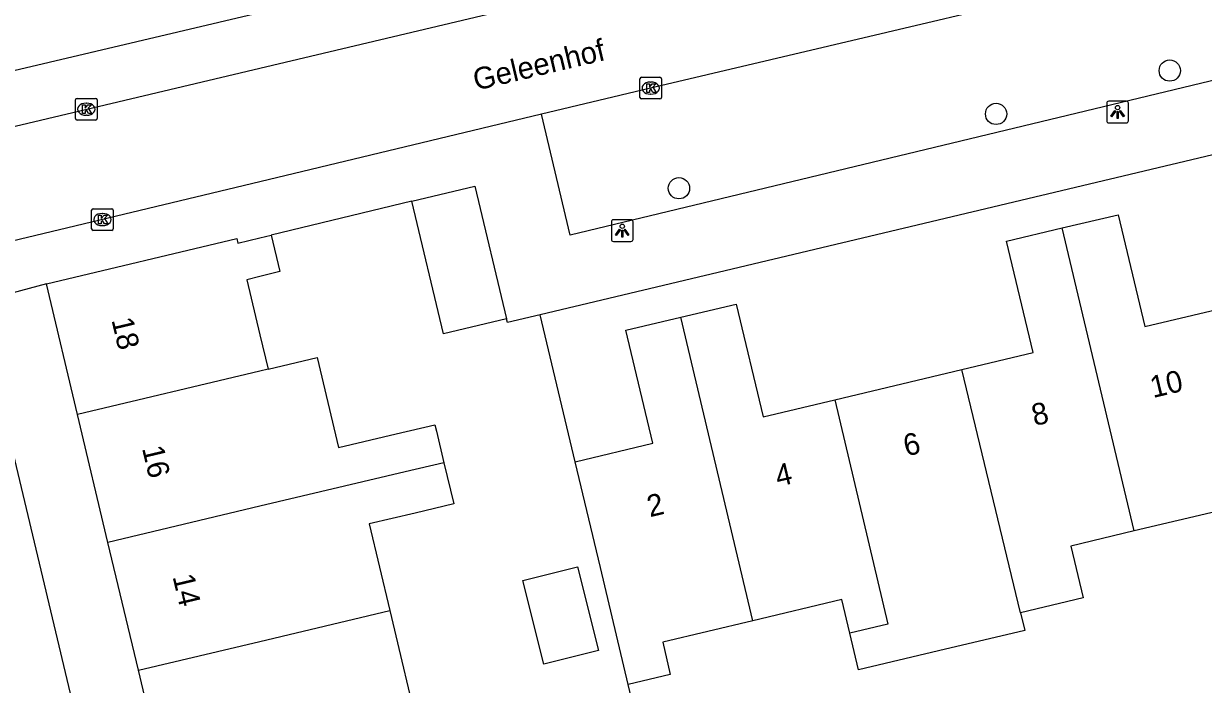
# Model space of a CAD drawing. Extents: x 158038 to 159242, y 380133 to 381214.
# Drawn here: x 158989.1 to 159043.4, y 380785.8 to 380816.2 of the extents above; entities that cross this region are included whole.
import ezdxf

# ---------------------------------------------------------------- set-up
doc = ezdxf.new("R2010")
doc.units = 0
for name, color, linetype in [('IMGEO_Boom', 7, 'Continuous'), ('IMGEO_Erf', 7, 'Continuous'), ('IMGEO_Kolk', 7, 'Continuous'), ('IMGEO_Lichtpunt', 7, 'Continuous'), ('IMGEO_Openbare_ruimte_label', 7, 'Continuous'), ('IMGEO_Pand', 7, 'Continuous'), ('IMGEO_Pand_nummerreeks', 7, 'Continuous'), ('IMGEO_Rijbaan_lokaal_open', 7, 'Continuous'), ('IMGEO_Voetpad_open', 7, 'Continuous')]:
    doc.layers.add(name, color=color, linetype=linetype)

msp = doc.modelspace()

# ---------------------------------------------------------------- linework, layer by layer
at = {"layer": 'IMGEO_Boom'}
for centre in [(159041.853, 380813.996), (159033.865, 380812.001), (159019.274, 380808.581)]:
    msp.add_circle(centre, 0.489, dxfattribs=at)
at = {"layer": 'IMGEO_Erf'}
for points in [[(159014.502, 380795.998), (159012.892, 380802.757)], [(159056.159, 380786.194), (159025.237, 380778.83), (159018.947, 380777.332), (159016.941, 380785.756)]]:
    msp.add_lwpolyline(points, dxfattribs=at)
at = {"layer": 'IMGEO_Kolk'}
for p, q in [((159017.476, 380812.762), (159017.476, 380813.614)), ((159017.551, 380813.688), (159018.403, 380813.688)), ((159017.964, 380813.468), (159017.989, 380813.468)), ((159018.477, 380813.614), (159018.477, 380812.762)), ((158991.589, 380812.717), (158992.441, 380812.717)), ((159017.987, 380812.908), (159017.962, 380812.908)), ((158991.514, 380811.791), (158991.514, 380812.643)), ((158992.002, 380812.497), (158992.027, 380812.497)), ((158992.515, 380812.643), (158992.515, 380811.791)), ((159018.403, 380812.688), (159017.551, 380812.688)), ((158992.441, 380811.717), (158991.589, 380811.717)), ((158992.025, 380811.937), (158992, 380811.937)), ((158992.255, 380806.714), (158992.255, 380807.566)), ((158992.33, 380807.64), (158993.182, 380807.64)), ((158992.743, 380807.42), (158992.768, 380807.42)), ((158993.256, 380807.566), (158993.256, 380806.714)), ((158992.766, 380806.86), (158992.741, 380806.86)), ((158993.182, 380806.64), (158992.33, 380806.64))]:
    msp.add_line(p, q, dxfattribs=at)
for points in [[(159017.476, 380812.762), (159017.476, 380813.614)], [(159017.551, 380813.688), (159018.403, 380813.688)], [(159017.797, 380813.388), (159017.92, 380813.388), (159017.92, 380813.237), (159018.05, 380813.388), (159018.214, 380813.388), (159018.068, 380813.237), (159018.221, 380812.988), (159018.069, 380812.988), (159017.984, 380813.152), (159017.92, 380813.085), (159017.92, 380812.988), (159017.797, 380812.988), (159017.797, 380813.388)], [(159018.477, 380813.614), (159018.477, 380812.762)], [(158991.589, 380812.717), (158992.441, 380812.717)], [(158991.514, 380811.791), (158991.514, 380812.643)], [(158991.835, 380812.417), (158991.958, 380812.417), (158991.958, 380812.266), (158992.088, 380812.417), (158992.252, 380812.417), (158992.106, 380812.266), (158992.259, 380812.017), (158992.107, 380812.017), (158992.022, 380812.181), (158991.958, 380812.114), (158991.958, 380812.017), (158991.835, 380812.017), (158991.835, 380812.417)], [(158992.515, 380812.643), (158992.515, 380811.791)], [(159018.403, 380812.688), (159017.551, 380812.688)], [(158992.441, 380811.717), (158991.589, 380811.717)], [(158992.255, 380806.714), (158992.255, 380807.566)], [(158992.33, 380807.64), (158993.182, 380807.64)], [(158992.576, 380807.34), (158992.699, 380807.34), (158992.699, 380807.189), (158992.829, 380807.34), (158992.993, 380807.34), (158992.847, 380807.189), (158993, 380806.94), (158992.848, 380806.94), (158992.763, 380807.104), (158992.699, 380807.037), (158992.699, 380806.94), (158992.576, 380806.94), (158992.576, 380807.34)], [(158993.256, 380807.566), (158993.256, 380806.714)], [(158993.182, 380806.64), (158992.33, 380806.64)]]:
    msp.add_lwpolyline(points, dxfattribs=at)
for centre, start, end in [((159017.553, 380813.612), 91.552, 178.448), ((159017.553, 380813.612), 91.552, 178.448), ((159018.401, 380813.612), 1.552, 88.448), ((159018.401, 380813.612), 1.552, 88.448), ((158991.591, 380812.641), 91.552, 178.448), ((158991.591, 380812.641), 91.552, 178.448), ((158992.439, 380812.641), 1.552, 88.448), ((158992.439, 380812.641), 1.552, 88.448), ((159017.553, 380812.764), 181.552, 268.448), ((159017.553, 380812.764), 181.552, 268.448), ((159018.401, 380812.764), 271.552, 358.448), ((159018.401, 380812.764), 271.552, 358.448), ((158991.591, 380811.793), 181.552, 268.448), ((158991.591, 380811.793), 181.552, 268.448), ((158992.439, 380811.793), 271.552, 358.448), ((158992.439, 380811.793), 271.552, 358.448), ((158992.332, 380807.564), 91.552, 178.448), ((158992.332, 380807.564), 91.552, 178.448), ((158993.18, 380807.564), 1.552, 88.448), ((158993.18, 380807.564), 1.552, 88.448), ((158992.332, 380806.716), 181.552, 268.448), ((158992.332, 380806.716), 181.552, 268.448), ((158993.18, 380806.716), 271.552, 358.448), ((158993.18, 380806.716), 271.552, 358.448)]:
    msp.add_arc(centre, 0.0765, start, end, dxfattribs=at)
for centre, major_axis, ratio, start_param, end_param in [((159017.963, 380813.188), (-0.387, 0.002), 0.722429, 4.712389, 7.853982), ((159017.988, 380813.188), (-0.39, 0.002), 0.717154, 1.570796, 4.712389), ((158992.001, 380812.217), (-0.387, 0.002), 0.722429, 4.712389, 7.853982), ((158992.026, 380812.217), (-0.39, 0.002), 0.717154, 1.570796, 4.712389), ((158992.742, 380807.14), (-0.387, 0.002), 0.722429, 4.712389, 7.853982), ((158992.767, 380807.14), (-0.39, 0.002), 0.717154, 1.570796, 4.712389)]:
    msp.add_ellipse(centre, major_axis=major_axis, ratio=ratio, start_param=start_param, end_param=end_param, dxfattribs=at)
at = {"layer": 'IMGEO_Lichtpunt'}
for p, q in [((159038.953, 380812.492), (159038.953, 380811.685)), ((159038.953, 380812.492), (159038.953, 380811.685)), ((159039.855, 380812.587), (159039.047, 380812.587)), ((159039.855, 380812.587), (159039.047, 380812.587)), ((159039.949, 380811.685), (159039.949, 380812.492)), ((159039.949, 380811.685), (159039.949, 380812.492)), ((159039.047, 380811.591), (159039.855, 380811.591)), ((159039.047, 380811.591), (159039.855, 380811.591)), ((159016.166, 380807.037), (159016.166, 380806.23)), ((159016.166, 380807.037), (159016.166, 380806.23)), ((159017.068, 380807.132), (159016.26, 380807.132)), ((159017.068, 380807.132), (159016.26, 380807.132)), ((159017.162, 380806.23), (159017.162, 380807.037)), ((159017.162, 380806.23), (159017.162, 380807.037)), ((159016.26, 380806.136), (159017.068, 380806.136)), ((159016.26, 380806.136), (159017.068, 380806.136))]:
    msp.add_line(p, q, dxfattribs=at)
for points in [[(159039.327, 380812.156), (159039.366, 380812.128), (159039.178, 380811.866), (159039.14, 380811.893), (159039.327, 380812.156)], [(159039.429, 380812.108), (159039.476, 380812.108), (159039.476, 380811.786), (159039.429, 380811.786), (159039.429, 380812.108)], [(159039.539, 380812.128), (159039.577, 380812.155), (159039.764, 380811.893), (159039.725, 380811.865), (159039.539, 380812.128)], [(159016.54, 380806.701), (159016.579, 380806.673), (159016.391, 380806.411), (159016.353, 380806.438), (159016.54, 380806.701)], [(159016.642, 380806.653), (159016.689, 380806.653), (159016.689, 380806.331), (159016.642, 380806.331), (159016.642, 380806.653)], [(159016.752, 380806.673), (159016.79, 380806.7), (159016.977, 380806.438), (159016.938, 380806.41), (159016.752, 380806.673)]]:
    msp.add_lwpolyline(points, dxfattribs=at)
for centre in [(159039.452, 380812.29), (159016.665, 380806.835)]:
    msp.add_circle(centre, 0.0994, dxfattribs=at)
for centre, start, end in [((159039.047, 380812.492), 90, 180), ((159039.047, 380812.492), 90, 180), ((159039.855, 380812.492), 0, 90), ((159039.855, 380812.492), 0, 90), ((159039.047, 380811.685), 180, 270), ((159039.047, 380811.685), 180, 270), ((159039.855, 380811.685), 270, 0), ((159039.855, 380811.685), 270, 360), ((159016.26, 380807.037), 90, 180), ((159016.26, 380807.037), 90, 180), ((159017.068, 380807.037), 0, 90), ((159017.068, 380807.037), 0, 90), ((159016.26, 380806.23), 180, 270), ((159016.26, 380806.23), 180, 270), ((159017.068, 380806.23), 270, 0), ((159017.068, 380806.23), 270, 360)]:
    msp.add_arc(centre, 0.0946, start, end, dxfattribs=at)
at = {"layer": 'IMGEO_Pand'}
for points in [[(159006.991, 380807.985), (159009.891, 380808.675), (159011.342, 380802.57)], [(159011.342, 380802.57), (159008.442, 380801.88), (159006.991, 380807.985)], [(159036.91, 380806.754), (159039.475, 380807.365), (159040.702, 380802.214), (159044.023, 380803.005)], [(159032.282, 380800.24), (159035.563, 380801.021), (159034.343, 380806.143), (159036.91, 380806.754)], [(159040.215, 380792.814), (159036.91, 380806.754)], [(158990.181, 380804.179), (158998.937, 380806.263), (158998.986, 380806.058), (158999.998, 380806.299), (159000.518, 380806.426)], [(159000.518, 380806.426), (159000.914, 380804.745), (159000, 380804.52), (158999.396, 380804.375), (159000, 380801.84), (159000.377, 380800.251)], [(158991.611, 380798.17), (158990.181, 380804.179)], [(159019.368, 380802.649), (159021.906, 380803.253), (159023.142, 380798.064), (159026.44, 380798.849)], [(159014.502, 380795.998), (159018.07, 380796.848), (159016.832, 380802.045), (159019.368, 380802.649)], [(159022.679, 380788.682), (159019.368, 380802.649)], [(159000.377, 380800.251), (159002.629, 380800.787), (159003.614, 380796.648), (159006.267, 380797.28), (159008.048, 380797.704), (159008.119, 380797.407), (159008.464, 380795.955)], [(159000.377, 380800.251), (159000, 380800.161), (158991.611, 380798.17)], [(159026.44, 380798.849), (159032.282, 380800.24)], [(159034.99, 380789.051), (159032.282, 380800.24)], [(159026.44, 380798.849), (159028.888, 380788.522), (159027.139, 380788.107)], [(158993.011, 380792.29), (158991.611, 380798.17)], [(159008.464, 380795.955), (159006.683, 380795.533), (159000, 380793.948), (158993.011, 380792.29)], [(159008.464, 380795.955), (159008.915, 380794.063), (159007.134, 380793.639), (159005.021, 380793.136), (159005.97, 380789.151)], [(159016.941, 380785.756), (159015.66, 380791.135), (159014.502, 380795.998)], [(159044.674, 380792.049), (159044.262, 380793.777), (159040.215, 380792.814)], [(159040.215, 380792.814), (159037.297, 380792.119), (159037.865, 380789.736), (159034.99, 380789.051)], [(158994.411, 380786.409), (158993.011, 380792.29)], [(159012.093, 380790.532), (159014.604, 380791.164), (159015.575, 380787.313), (159013.063, 380786.681), (159012.093, 380790.532)], [(159027.139, 380788.107), (159026.77, 380789.656), (159022.679, 380788.682)], [(158994.411, 380786.409), (159000, 380787.735), (159005.97, 380789.151)], [(159005.97, 380789.151), (159007.37, 380783.272)], [(159034.99, 380789.051), (159035.184, 380788.238), (159031.221, 380787.295), (159027.541, 380786.419), (159027.139, 380788.107)], [(159022.679, 380788.682), (159018.527, 380787.693), (159018.878, 380786.218), (159016.941, 380785.756)], [(158995.811, 380780.529), (158994.411, 380786.409)]]:
    msp.add_lwpolyline(points, dxfattribs=at)
at = {"layer": 'IMGEO_Rijbaan_lokaal_open'}
for points in [[(158985.175, 380810.592), (159000, 380814.112), (159014.56, 380817.568), (159035.495, 380822.448)], [(159045.366, 380819.656), (159017.906, 380813.172), (159012.95, 380811.984)], [(159012.95, 380811.984), (159000, 380808.879), (158986.357, 380805.607)]]:
    msp.add_lwpolyline(points, dxfattribs=at)
at = {"layer": 'IMGEO_Voetpad_open'}
for points in [[(159034.928, 380824.881), (159000, 380816.657), (158984.628, 380813.034)], [(159080.957, 380818.765), (159077.288, 380818.09), (159012.892, 380802.757)], [(159051.862, 380815.466), (159014.269, 380806.426), (159012.95, 380811.984)], [(159006.991, 380807.985), (159000.518, 380806.426)], [(158990.181, 380804.179), (158986.975, 380803.324)], [(158986.975, 380803.324), (158998.916, 380753.162)], [(159012.892, 380802.757), (159011.384, 380802.398), (159011.342, 380802.57)]]:
    msp.add_lwpolyline(points, dxfattribs=at)

# ---------------------------------------------------------------- texts
at = {"layer": 'IMGEO_Openbare_ruimte_label'}
msp.add_text('Geleenhof', height=1, rotation=13.2996, dxfattribs=at).set_placement((159009.939, 380813.07))
at = {"layer": 'IMGEO_Pand_nummerreeks'}
for s, rotation, p in [('18', 283.3893, (158993.166, 380802.522)), ('10', 13.3366, (159041.081, 380798.927)), ('8', 13.3366, (159035.632, 380797.637)), ('6', 13.3366, (159029.732, 380796.238)), ('16', 283.3898, (158994.571, 380796.621)), ('4', 13.3366, (159023.835, 380794.84)), ('2', 13.3366, (159017.937, 380793.442)), ('14', 283.3898, (158995.976, 380790.716))]:
    msp.add_text(s, height=1, rotation=rotation, dxfattribs=at).set_placement(p)

doc.saveas('drawing.dxf')
